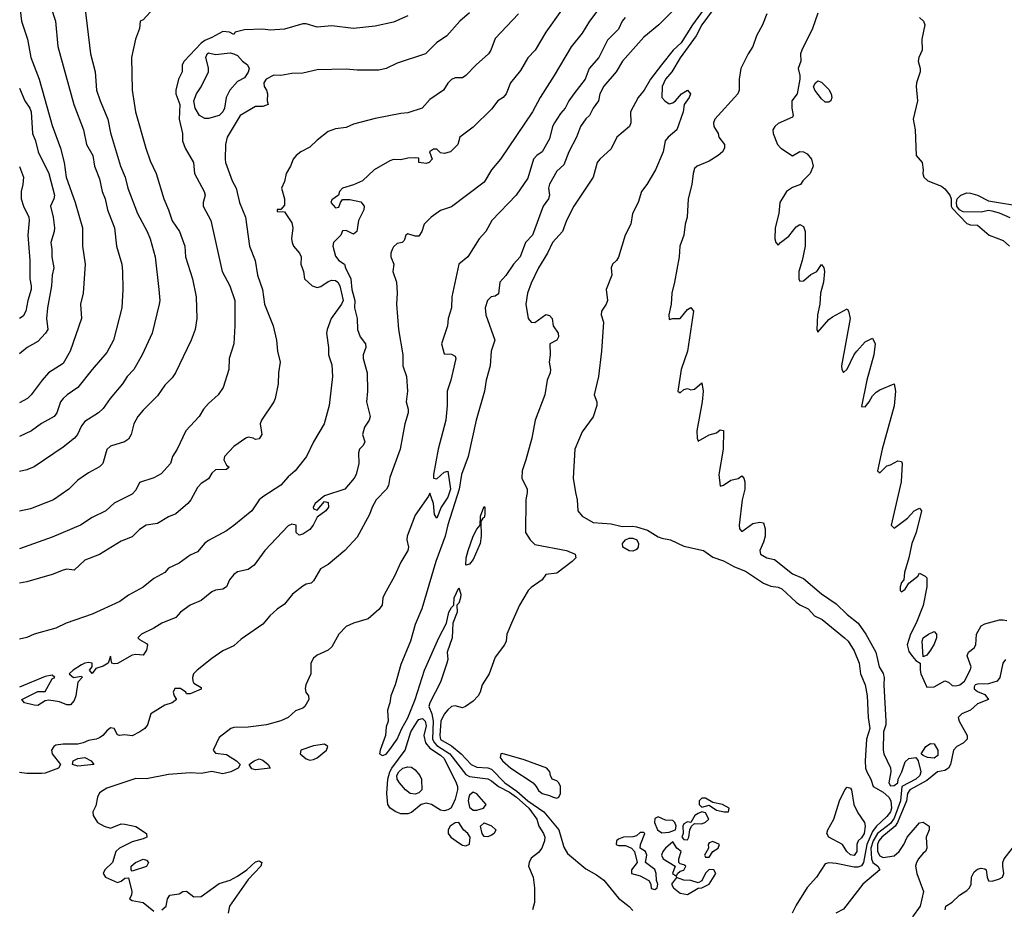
# Model space of a CAD drawing. Header units: metres. Extents: x -46681 to -43747, y -240911 to -237677.
# Tile 488 of 656: x -46681 to -46545, y -239203 to -239080. Entities that reach past the tile are written whole.
import ezdxf

# ---------------------------------------------------------------- set-up
doc = ezdxf.new("R2010")
doc.units = ezdxf.units.M
doc.layers.add('CONTOUR_INDEX', color=1, linetype='Continuous')
doc.layers.add('CONTOUR_INTER', color=3, linetype='Continuous')

msp = doc.modelspace()

# ---------------------------------------------------------------- linework, layer by layer
at = {"layer": 'CONTOUR_INDEX'}
for points, elevation in [([(-46627.6, -239079.77), (-46629.6, -239080.67), (-46632.1, -239081.2), (-46635.1, -239081.52), (-46638.1, -239081.17), (-46640.1, -239081.32), (-46641.6, -239080.87), (-46642.1, -239080.9), (-46644.6, -239081.6), (-46646.6, -239081.74), (-46647.6, -239081.64), (-46650.1, -239081.73), (-46651.39, -239082.02), (-46651.6, -239082.34), (-46652.17, -239082.02), (-46653.1, -239081.94), (-46654.6, -239082.79), (-46655.6, -239083.18), (-46656.1, -239083.55), (-46658.41, -239086.02), (-46658.71, -239086.52), (-46658.73, -239087.52), (-46659.22, -239088.52), (-46659.58, -239090.02), (-46659.58, -239090.52), (-46659.05, -239092.02), (-46659.11, -239094.02), (-46658.66, -239096.02), (-46658.64, -239097.02), (-46658.28, -239098.02), (-46657.15, -239100.02), (-46657.02, -239101.52), (-46655.66, -239104.02), (-46655.55, -239104.52), (-46655.8, -239105.52), (-46655.8, -239106.02), (-46654.74, -239108.02), (-46653.21, -239115.02), (-46652.12, -239117.02), (-46651.47, -239119.02), (-46651.43, -239122.52), (-46651.59, -239125.02), (-46652.21, -239127.02), (-46652.28, -239128.52), (-46653.06, -239131.02), (-46653.73, -239132.02), (-46655.1, -239133.24), (-46655.78, -239134.02), (-46656.35, -239135.02), (-46658.2, -239137.02), (-46659.41, -239139.52), (-46660.03, -239140.52), (-46660.33, -239141.52), (-46661.6, -239142.93), (-46662.6, -239143.47), (-46664.6, -239144.14), (-46665.1, -239145.2), (-46665.6, -239145.75), (-46668.1, -239146.97), (-46669.23, -239148.02), (-46671.1, -239148.94), (-46672.71, -239150.02), (-46676.6, -239151.66), (-46681.1, -239153.27)], 85), ([(-46571.1, -239079.41), (-46571.85, -239081.52), (-46573.31, -239084.52), (-46573.49, -239085.02), (-46573.45, -239086.02), (-46573.81, -239087.02), (-46573.58, -239088.02), (-46573.6, -239088.52), (-46573.96, -239090.52), (-46574.7, -239091.52), (-46574.7, -239092.52), (-46574.5, -239093.52), (-46574.6, -239093.77), (-46576.6, -239094.63), (-46577.04, -239095.02), (-46577.34, -239095.52), (-46577.27, -239096.02), (-46576.7, -239097.52), (-46576.2, -239098.02), (-46574.6, -239099.09), (-46573.6, -239098.5), (-46573.1, -239098.53), (-46572.6, -239098.8), (-46572.01, -239099.52), (-46571.77, -239100.52), (-46572.2, -239101.52), (-46573.19, -239102.52), (-46573.51, -239103.02), (-46574.6, -239103.45), (-46575.43, -239104.02), (-46576.36, -239105.52), (-46576.5, -239107.02), (-46577, -239109.02), (-46577.05, -239110.52), (-46576.93, -239111.02), (-46576.6, -239111.4), (-46576.26, -239111.02), (-46575.1, -239110.15), (-46574.1, -239108.85), (-46573.6, -239108.57), (-46573.1, -239108.82), (-46572.88, -239109.52), (-46572.87, -239111.52), (-46573.29, -239113.52), (-46573.76, -239115.02), (-46573.74, -239116.02), (-46573.6, -239116.37), (-46573.1, -239116.31), (-46572.1, -239115.46), (-46571.28, -239115.02), (-46570.6, -239114.07), (-46570.29, -239114.52), (-46570.21, -239115.02), (-46570.33, -239116.52), (-46570.77, -239118.02), (-46570.86, -239119.52), (-46571.15, -239121.02), (-46571.27, -239123.02), (-46571.1, -239123.4), (-46569.6, -239121.65), (-46569.1, -239121.29), (-46567.1, -239120.19), (-46566.91, -239120.52), (-46566.65, -239121.52), (-46567.84, -239128.02), (-46567.82, -239128.52), (-46567.6, -239128.94), (-46567.1, -239128.51), (-46566.1, -239126.47), (-46565.76, -239126.02), (-46564.6, -239124.75), (-46563.6, -239124.2), (-46563.24, -239125.02), (-46563.39, -239126.52), (-46564.35, -239130.02), (-46565.1, -239133.66), (-46564.6, -239133.68), (-46564.03, -239133.02), (-46563.6, -239132.18), (-46563.1, -239131.66), (-46562.6, -239131.34), (-46560.6, -239130.53), (-46560.44, -239131.52), (-46560.6, -239133.55), (-46562.26, -239139.52), (-46562.91, -239142.52), (-46562.6, -239142.79), (-46561.6, -239141.83), (-46561.1, -239141.69), (-46560.1, -239141.12), (-46559.6, -239141.25), (-46559.5, -239141.52), (-46559.63, -239144.02), (-46561.01, -239150.02), (-46560.6, -239150.44), (-46558.75, -239149.02), (-46557.83, -239148.02), (-46557.1, -239147.66), (-46556.82, -239148.02), (-46557.57, -239151.02), (-46558.17, -239152.52), (-46558.59, -239154.52), (-46559.19, -239156.52), (-46559.29, -239157.52), (-46559.6, -239157.92), (-46559.8, -239158.52), (-46559.77, -239159.02), (-46559.6, -239159.21), (-46559.1, -239158.83), (-46558.6, -239157.99), (-46557.34, -239157.02), (-46557.1, -239156.63), (-46556.33, -239157.02), (-46556.1, -239157.28), (-46556.08, -239158.52), (-46556.6, -239161.09), (-46557.55, -239163.52), (-46558.34, -239165.02), (-46558.8, -239166.52), (-46558.6, -239167.41), (-46558.1, -239168.12), (-46557.6, -239168.65), (-46557, -239169.02), (-46557.02, -239170.02), (-46556.91, -239170.52), (-46556.1, -239172.36), (-46555.1, -239172.28), (-46553.6, -239171.49), (-46553.1, -239171.65), (-46552.6, -239172.09), (-46552.1, -239172.16), (-46551.57, -239172.02), (-46550.93, -239171.52), (-46550.13, -239170.02), (-46550, -239169.52), (-46550.55, -239168.02), (-46550.38, -239167.52), (-46549.6, -239166.94), (-46549.37, -239166.52), (-46549.25, -239165.02), (-46548.6, -239163.9), (-46548.1, -239163.6), (-46546.1, -239163.07), (-46545.6, -239163.06), (-46545.1, -239163.13)], 75), ([(-46597.69, -239080.02), (-46598.08, -239080.52), (-46598.6, -239081.63), (-46600.1, -239083.12), (-46601.29, -239085.52), (-46602.61, -239087.02), (-46603.19, -239088.52), (-46604.76, -239090.52), (-46605.44, -239091.52), (-46605.93, -239092.52), (-46606.6, -239093.26), (-46607.42, -239094.52), (-46607.68, -239095.02), (-46608.1, -239096.75), (-46609.1, -239098.52), (-46609.84, -239099.02), (-46610.28, -239099.52), (-46611.1, -239102.16), (-46612.68, -239104.52), (-46616.05, -239108.02), (-46616.88, -239109.52), (-46617.78, -239110.52), (-46619.33, -239113.02), (-46620.6, -239114.02), (-46621.56, -239118.52), (-46621.61, -239120.02), (-46622.06, -239121.52), (-46622.13, -239122.52), (-46622.96, -239125.02), (-46622.6, -239126.4), (-46621.6, -239126.41), (-46621.1, -239126.7), (-46620.99, -239127.02), (-46621.67, -239130.02), (-46622.2, -239131.52), (-46622.18, -239133.52), (-46622.39, -239135.52), (-46623.44, -239139.52), (-46624.09, -239143.02), (-46624.06, -239143.52), (-46623.6, -239143.6), (-46622.6, -239142.68), (-46622.1, -239142.58), (-46621.74, -239145.02), (-46622.1, -239146.14), (-46623.01, -239147.52), (-46623.6, -239149.03), (-46623.94, -239148.52), (-46624.1, -239147.02), (-46624.6, -239145.59), (-46624.78, -239146.02), (-46626.6, -239148.64), (-46627.69, -239151.52), (-46627.73, -239152.02), (-46627.5, -239153.02), (-46627.63, -239153.52), (-46628.6, -239155.11), (-46629.44, -239157.02), (-46630.85, -239159.52), (-46631.04, -239160.02), (-46631.14, -239161.02), (-46631.6, -239161.65), (-46633.1, -239162.92), (-46635.11, -239163.52), (-46636.1, -239163.98), (-46637.1, -239165.02), (-46638.1, -239166.78), (-46638.6, -239167.22), (-46640.1, -239167.95), (-46640.6, -239168.34), (-46640.98, -239169.02), (-46640.97, -239170.52), (-46641.65, -239172.02), (-46641.76, -239172.52), (-46641.68, -239173.02), (-46641.31, -239173.52), (-46641.27, -239174.02), (-46641.79, -239175.02), (-46642.1, -239175.25), (-46643.1, -239175.59), (-46644.12, -239176.52), (-46645.1, -239177), (-46647.1, -239177.53), (-46649.6, -239177.84), (-46651.6, -239177.92), (-46651.98, -239178.02), (-46653.6, -239179.29), (-46654.44, -239181.02), (-46654.1, -239181.43), (-46652.6, -239181.62), (-46651.23, -239182.52), (-46650.73, -239183.02), (-46651.01, -239183.52), (-46652.01, -239184.02), (-46653.1, -239184.27), (-46654.6, -239183.98), (-46656.1, -239184.24), (-46657.6, -239184.17), (-46660.6, -239184.38), (-46663.6, -239184.98), (-46665.1, -239184.93), (-46669.1, -239186.29), (-46670.1, -239186.92), (-46670.38, -239187.52), (-46670.6, -239188.69), (-46671.04, -239189.52), (-46670.99, -239190.02), (-46670.39, -239191.02), (-46669.45, -239191.52), (-46668.6, -239191.76), (-46667.1, -239191.2), (-46666.6, -239191.22), (-46665.1, -239191.57), (-46663.6, -239192.52), (-46663.58, -239193.02), (-46664.1, -239193.27), (-46665.6, -239193.66), (-46667.36, -239194.52), (-46667.83, -239195.02), (-46668.32, -239196.52), (-46669.36, -239197.52), (-46669.58, -239198.02), (-46669.28, -239198.52), (-46667.6, -239199.26), (-46667.1, -239199.1), (-46666.6, -239198.68), (-46666.1, -239198.64), (-46665.65, -239200.52), (-46665.71, -239201.02), (-46665.96, -239201.52), (-46665.6, -239201.75), (-46664.1, -239202.02), (-46662.6, -239203.22)], 80), ([(-46655.25, -239085.02), (-46655.1, -239084.86), (-46654.1, -239085.09), (-46652.1, -239084.87), (-46651.6, -239085), (-46651.1, -239085.24), (-46650.38, -239086.02), (-46649.7, -239086.52), (-46649.48, -239087.02), (-46649.6, -239087.54), (-46650.1, -239088.33), (-46651.1, -239088.82), (-46652.14, -239090.02), (-46652.63, -239091.02), (-46652.88, -239092.52), (-46653.1, -239093.03), (-46653.6, -239093.54), (-46655.1, -239093.95), (-46655.6, -239093.92), (-46656.34, -239093.52), (-46656.93, -239092.52), (-46657.08, -239091.52), (-46656.74, -239090.52), (-46656.1, -239089.55), (-46655.1, -239087.52), (-46655.1, -239086.95), (-46655.44, -239085.52), (-46655.25, -239085.02)], 85), ([(-46571.45, -239089.02), (-46571.1, -239088.75), (-46570.6, -239088.93), (-46569.6, -239089.96), (-46569.29, -239090.52), (-46569.19, -239091.02), (-46569.35, -239091.52), (-46569.6, -239091.68), (-46570.1, -239091.68), (-46570.6, -239091.24), (-46571.54, -239090.02), (-46571.71, -239089.52), (-46571.45, -239089.02)], 75), ([(-46681.1, -239089.74), (-46680.39, -239091.52), (-46679.7, -239092.52), (-46679.51, -239093.02), (-46679.32, -239096.02), (-46678.9, -239097.02), (-46678.53, -239098.52), (-46677.1, -239101.52), (-46676.31, -239104.52), (-46676.37, -239105.02), (-46676.83, -239106.02), (-46676.48, -239107.52), (-46676.3, -239109.02), (-46676.33, -239109.52), (-46676.8, -239111.02), (-46676.65, -239112.02), (-46676.68, -239113.02), (-46676.37, -239114.52), (-46676.62, -239115.52), (-46676.71, -239117.02), (-46677.25, -239120.02), (-46677.4, -239121.52), (-46677.23, -239123.02), (-46677.53, -239123.52), (-46678.6, -239124.69), (-46680.05, -239125.52), (-46681.1, -239126.37)], 90), ([(-46555.87, -239165.02), (-46555.1, -239164.65), (-46554.75, -239165.02), (-46554.79, -239165.52), (-46555.1, -239166.43), (-46555.6, -239167.26), (-46556.1, -239167.91), (-46556.6, -239168.14), (-46556.75, -239166.02), (-46556.59, -239165.52), (-46555.87, -239165.02)], 75), ([(-46545.27, -239168.52), (-46545.65, -239169.02), (-46546.05, -239171.02), (-46546.42, -239171.52), (-46547.6, -239171.87), (-46549.1, -239171.93), (-46549.45, -239172.02), (-46549.6, -239172.3), (-46549.6, -239172.57), (-46549.1, -239172.96), (-46548.1, -239173.35), (-46547.6, -239174.02), (-46549.1, -239174.63), (-46550.09, -239175.52), (-46551.28, -239176.02), (-46551.78, -239176.52), (-46551.67, -239177.02), (-46550.56, -239179.02), (-46550.56, -239179.52), (-46551.1, -239180.07), (-46551.99, -239180.52), (-46552.43, -239181.02), (-46552.85, -239183.02), (-46553.1, -239183.52), (-46553.6, -239183.81), (-46554.65, -239184.02), (-46556.1, -239185.21), (-46558.44, -239186.52), (-46558.77, -239187.02), (-46558.9, -239188.02), (-46560.14, -239191.02), (-46560.45, -239191.52), (-46562.3, -239193.02), (-46562.71, -239193.52), (-46562.92, -239194.02), (-46562.89, -239195.02), (-46562.6, -239195.62), (-46562.1, -239195.84), (-46560.6, -239195.59), (-46559.91, -239195.02), (-46559.27, -239194.02), (-46558.83, -239193.02), (-46557.1, -239191.06), (-46556.6, -239190.97), (-46555.77, -239191.52), (-46555.78, -239192.02), (-46556.21, -239193.02), (-46556.1, -239194.54), (-46556.27, -239195.02), (-46556.6, -239195.24), (-46557.23, -239196.02), (-46557.54, -239196.52), (-46557.67, -239197.02), (-46557.46, -239198.02), (-46556.54, -239200.52), (-46557, -239202.52), (-46558.1, -239204.02)], 75), ([(-46626.27, -239177.02), (-46626.1, -239176.82), (-46625.6, -239176.65), (-46625.22, -239177.02), (-46625.1, -239177.68), (-46625.42, -239179.02), (-46625.2, -239180.02), (-46624.6, -239180.76), (-46623.1, -239181.72), (-46622.6, -239182.2), (-46620.95, -239185.52), (-46620.77, -239186.02), (-46620.79, -239186.52), (-46621.1, -239187.8), (-46621.41, -239188.52), (-46621.7, -239189.02), (-46622.1, -239189.27), (-46622.6, -239189.38), (-46623.1, -239189.29), (-46624.34, -239188.52), (-46625.1, -239188.34), (-46625.77, -239188.52), (-46627.1, -239189.64), (-46627.6, -239189.81), (-46628.6, -239189.79), (-46629.29, -239189.52), (-46630.06, -239189.02), (-46630.37, -239188.52), (-46630.49, -239187.02), (-46630.36, -239185.02), (-46630.08, -239184.02), (-46629.8, -239183.52), (-46627.97, -239181.02), (-46627.21, -239178.52), (-46626.27, -239177.02)], 80), ([(-46648.78, -239182.52), (-46648.1, -239182.23), (-46647.6, -239182.4), (-46646.88, -239183.02), (-46646.6, -239183.52), (-46648.6, -239183.75), (-46649.1, -239183.58), (-46649.47, -239183.02), (-46648.78, -239182.52)], 80), ([(-46617.62, -239191.52), (-46617.1, -239191.05), (-46616.1, -239191.48), (-46615.5, -239192.02), (-46615.7, -239192.52), (-46616.1, -239192.76), (-46616.6, -239193), (-46617.1, -239192.93), (-46617.38, -239192.52), (-46617.62, -239191.52)], 80), ([(-46553.58, -239203.02), (-46553.49, -239202.52), (-46552.6, -239201.97), (-46551.6, -239201), (-46550.6, -239200.39), (-46550.23, -239200.02), (-46550.01, -239199.52), (-46549.94, -239198.52), (-46549.6, -239197.8), (-46549.1, -239197.44), (-46548.6, -239197.3), (-46548.1, -239197.38), (-46547.93, -239197.52), (-46547.81, -239198.52), (-46547.6, -239199.04), (-46547.1, -239199.07), (-46546.1, -239198.78), (-46545.66, -239198.52), (-46545.49, -239198.02), (-46545.65, -239197.02), (-46545.63, -239196.52), (-46545.44, -239196.02), (-46544.29, -239194.52)], 75), ([(-46665.13, -239196.52), (-46664.1, -239196.04), (-46663.6, -239196.19), (-46663.36, -239196.52), (-46663.6, -239197.09), (-46665.6, -239197.73), (-46665.75, -239197.52), (-46665.73, -239197.02), (-46665.13, -239196.52)], 80), ([(-46661.5, -239203.02), (-46660.93, -239202.52), (-46660.71, -239201.52), (-46660.43, -239201.02), (-46659.1, -239200.85), (-46658.6, -239200.51), (-46658.1, -239200.48), (-46657.1, -239201.27), (-46656.1, -239201.2), (-46653.6, -239199.43), (-46652.1, -239198.96), (-46651.1, -239198.41), (-46649.79, -239197.52), (-46648.6, -239196.43), (-46648.1, -239196.28), (-46647.71, -239196.52), (-46647.85, -239197.02), (-46649.6, -239198.88), (-46652.19, -239202.52), (-46652.37, -239203.52)], 80)]:
    msp.add_lwpolyline(points, dxfattribs=dict(at, elevation=elevation))
at = {"layer": 'CONTOUR_INTER'}
for points, elevation in [([(-46583.6, -239074.39), (-46588.4, -239081.02), (-46589.96, -239083.52), (-46591.06, -239084.52), (-46592.65, -239086.52), (-46594.19, -239088.52), (-46595.03, -239090.02), (-46595.86, -239091.02), (-46596.95, -239093.02), (-46596.87, -239094.52), (-46597.07, -239095.02), (-46598.83, -239096.52), (-46599.6, -239098.11), (-46601.14, -239099.52), (-46601.51, -239100.02), (-46602.08, -239102.02), (-46604.75, -239106.02), (-46605.76, -239108.02), (-46606.32, -239109.52), (-46607.68, -239111.02), (-46608.36, -239112.52), (-46609.6, -239114.53), (-46610.6, -239116.66), (-46611.11, -239118.02), (-46611.35, -239119.52), (-46611.05, -239121.52), (-46610.6, -239122.02), (-46610.1, -239122.07), (-46608.6, -239120.98), (-46608.1, -239121.08), (-46607.73, -239121.52), (-46607.58, -239122.52), (-46606.88, -239123.52), (-46606.86, -239124.02), (-46607.1, -239124.49), (-46608.07, -239125.02), (-46607.98, -239126.52), (-46608.15, -239127.52), (-46607.95, -239128.52), (-46608.01, -239129.02), (-46608.43, -239130.02), (-46608.73, -239132.02), (-46610.06, -239135.52), (-46610.54, -239138.02), (-46611.35, -239141.02), (-46611.88, -239142.52), (-46611.92, -239143.52), (-46611.19, -239145.02), (-46611.15, -239145.52), (-46611.34, -239146.52), (-46611.39, -239151.02), (-46610.77, -239152.02), (-46610.1, -239152.66), (-46605.74, -239153.52), (-46604.56, -239154.02), (-46604.46, -239154.52), (-46604.95, -239155.02), (-46607.1, -239156.62), (-46608.6, -239156.83), (-46609.12, -239157.52), (-46610.6, -239158.58), (-46611.02, -239159.02), (-46612.23, -239161.02), (-46613.33, -239163.52), (-46613.96, -239165.02), (-46614.08, -239166.02), (-46614.29, -239166.52), (-46615.6, -239168.22), (-46616.43, -239170.52), (-46617.35, -239172.02), (-46617.64, -239173.02), (-46617.93, -239173.52), (-46618.6, -239174.29), (-46619.68, -239175.02), (-46620.1, -239175.2), (-46621.1, -239174.92), (-46621.6, -239175), (-46622.1, -239175.45), (-46622.6, -239176.05), (-46623.09, -239177.02), (-46623.22, -239179.02), (-46623.1, -239179.56), (-46621.6, -239180.44), (-46620.25, -239181.52), (-46618.91, -239183.02), (-46618.1, -239183.36), (-46616.6, -239183.47), (-46616.1, -239183.64), (-46614.27, -239185.52), (-46612.6, -239186.68), (-46611.08, -239188.02), (-46608.88, -239189.52), (-46606.83, -239192.02), (-46606.1, -239194.42), (-46605.6, -239195.29), (-46603.1, -239197.38), (-46601.6, -239198.2), (-46600.6, -239198.93), (-46598.6, -239201.42), (-46597.1, -239202.59), (-46596.6, -239203.15)], 78), ([(-46600.71, -239078.02), (-46602.6, -239080.52), (-46603.6, -239082.19), (-46605.1, -239084.07), (-46607.43, -239088.02), (-46609.37, -239091.02), (-46610.42, -239093.02), (-46614.86, -239099.52), (-46616.08, -239101.02), (-46617.1, -239102.71), (-46621.6, -239106.1), (-46623.1, -239106.6), (-46624.42, -239107.52), (-46625.38, -239108.52), (-46625.67, -239109.52), (-46626.1, -239110.17), (-46626.6, -239110.14), (-46627.6, -239109.84), (-46627.87, -239110.02), (-46628.1, -239110.74), (-46628.38, -239111.02), (-46629.1, -239111.18), (-46629.6, -239111.65), (-46629.79, -239112.02), (-46629.95, -239112.52), (-46629.94, -239113.02), (-46629.56, -239114.02), (-46629.66, -239115.02), (-46629.16, -239116.52), (-46629.07, -239118.02), (-46629.19, -239119.52), (-46628.9, -239123.02), (-46628.29, -239126.52), (-46628.29, -239128.02), (-46627.78, -239129.52), (-46627.68, -239131.52), (-46627.86, -239133.02), (-46627.57, -239134.02), (-46627.56, -239134.52), (-46628.03, -239136.02), (-46628.69, -239139.52), (-46630.1, -239143.42), (-46630.28, -239144.52), (-46630.54, -239145.02), (-46632, -239146.52), (-46632.53, -239147.52), (-46632.89, -239148.52), (-46634.6, -239151.65), (-46636.3, -239153.52), (-46638.6, -239155.41), (-46639.66, -239156.02), (-46640.6, -239157.66), (-46640.94, -239158.02), (-46641.6, -239158.15), (-46642.1, -239158.41), (-46643.49, -239159.52), (-46644.6, -239160.92), (-46645.6, -239161.57), (-46646.62, -239162.52), (-46647.6, -239163.66), (-46650.6, -239165.71), (-46651.6, -239166.64), (-46653.1, -239167.33), (-46654.6, -239168.38), (-46656.65, -239170.02), (-46657.13, -239170.52), (-46657.28, -239171.02), (-46657.22, -239171.52), (-46657.1, -239171.78), (-46656.1, -239172.39), (-46656.1, -239172.6), (-46657.6, -239173.24), (-46658.1, -239173.27), (-46658.2, -239173.02), (-46658.92, -239172.52), (-46659.71, -239172.52), (-46659.97, -239173.02), (-46659.83, -239173.52), (-46659.5, -239174.02), (-46660.1, -239174.52), (-46661.1, -239174.81), (-46663.01, -239176.02), (-46663.47, -239177.52), (-46663.85, -239178.02), (-46664.52, -239178.52), (-46665.6, -239179.03), (-46666.6, -239178.93), (-46667.36, -239179.02), (-46667.6, -239178.91), (-46668.1, -239178.04), (-46668.6, -239177.97), (-46669.1, -239178.34), (-46669.65, -239179.02), (-46670.1, -239179.35), (-46670.56, -239179.52), (-46671.6, -239179.68), (-46672.33, -239180.02), (-46673.1, -239180.2), (-46675.1, -239180.18), (-46676.1, -239180.33), (-46676.41, -239180.52), (-46676.73, -239181.02), (-46676.62, -239181.52), (-46675.45, -239183.02), (-46675.76, -239183.52), (-46677.6, -239184.19), (-46678.1, -239184.26), (-46680.1, -239184.24), (-46681.1, -239184.09)], 81), ([(-46672.13, -239078.52), (-46671.33, -239085.02), (-46670.7, -239087.52), (-46670.49, -239090.02), (-46670.01, -239091.52), (-46668.94, -239094.02), (-46668.6, -239095.89), (-46667.22, -239100.52), (-46666.55, -239102.02), (-46666.2, -239103.52), (-46664.85, -239107.02), (-46663.51, -239109.52), (-46663.12, -239110.52), (-46662.45, -239113.02), (-46661.93, -239117.52), (-46661.8, -239119.02), (-46661.87, -239119.52), (-46662.84, -239123.52), (-46664.2, -239126.52), (-46665.37, -239128.52), (-46666.3, -239129.52), (-46666.94, -239130.52), (-46668.62, -239132.52), (-46669.6, -239133.92), (-46670.23, -239134.52), (-46672.1, -239135.72), (-46672.6, -239136.3), (-46673.14, -239137.52), (-46673.53, -239138.02), (-46675.1, -239139.24), (-46679.1, -239141.96), (-46680.1, -239142.37), (-46681.1, -239142.59)], 87), ([(-46676.82, -239078.52), (-46676.15, -239080.52), (-46675.86, -239084.02), (-46673.62, -239092.02), (-46672.32, -239095.52), (-46671.88, -239097.52), (-46671.04, -239099.02), (-46670.79, -239100.52), (-46670.1, -239102.24), (-46669.75, -239104.02), (-46669.3, -239105.02), (-46669.01, -239106.52), (-46668.05, -239109.02), (-46667.74, -239111.52), (-46667.04, -239114.02), (-46666.91, -239115.02), (-46666.88, -239117.52), (-46667.03, -239120.02), (-46668.17, -239124.52), (-46669.1, -239126.22), (-46671.11, -239128.52), (-46673.1, -239131.03), (-46674.54, -239132.02), (-46675.1, -239132.54), (-46675.45, -239133.02), (-46676, -239134.52), (-46676.36, -239135.02), (-46678.1, -239136.01), (-46679.47, -239137.02), (-46681.1, -239137.79)], 88), ([(-46681.06, -239078.52), (-46680.85, -239080.52), (-46680.01, -239083.02), (-46679.58, -239085.52), (-46678.39, -239088.52), (-46676.6, -239094.92), (-46675.47, -239098.02), (-46674.95, -239100.02), (-46674.7, -239102.02), (-46673.44, -239105.52), (-46672.43, -239109.02), (-46672.44, -239111.52), (-46672.07, -239114.02), (-46672.35, -239118.02), (-46672.73, -239119.52), (-46672.6, -239121.52), (-46674.14, -239126.02), (-46675.1, -239127.7), (-46677.12, -239129.02), (-46678.02, -239130.02), (-46679.51, -239132.02), (-46680.03, -239132.52), (-46681.1, -239133.15)], 89), ([(-46584.9, -239078.02), (-46587.1, -239081.02), (-46587.89, -239082.52), (-46590.1, -239085.56), (-46591.24, -239087.52), (-46592.12, -239088.52), (-46592.55, -239089.52), (-46592.6, -239091.05), (-46592.22, -239091.52), (-46591.6, -239091.92), (-46591.1, -239091.77), (-46590.75, -239091.52), (-46589.9, -239090.52), (-46589.1, -239090.02), (-46588.66, -239090.52), (-46588.83, -239091.02), (-46589.55, -239092.02), (-46589.69, -239093.02), (-46590.57, -239095.52), (-46591.76, -239096.52), (-46592.17, -239097.02), (-46592.45, -239098.52), (-46593.48, -239101.02), (-46594.69, -239103.02), (-46595.44, -239104.02), (-46595.88, -239105.52), (-46596.64, -239107.02), (-46596.9, -239108.52), (-46597.66, -239110.02), (-46598.6, -239113.07), (-46598.86, -239113.52), (-46599.42, -239114.02), (-46599.62, -239114.52), (-46599.51, -239115.52), (-46600.27, -239117.52), (-46600.12, -239119.02), (-46600.28, -239119.52), (-46600.95, -239120.52), (-46600.97, -239121.02), (-46600.67, -239122.02), (-46600.94, -239126.02), (-46601.35, -239129.52), (-46601.93, -239132.02), (-46601.59, -239133.02), (-46601.57, -239133.52), (-46602.1, -239135.09), (-46603.6, -239137.16), (-46604.61, -239139.52), (-46604.82, -239143.52), (-46604.53, -239145.52), (-46604.26, -239146.52), (-46604.21, -239148.02), (-46603.6, -239148.76), (-46602.1, -239149.62), (-46599.6, -239149.8), (-46598.1, -239150.19), (-46596.6, -239150.14), (-46596.1, -239150.24), (-46594.6, -239150.71), (-46593.1, -239151.61), (-46592.6, -239151.82), (-46591.44, -239152.02), (-46589.6, -239152.9), (-46586.88, -239153.52), (-46585.6, -239154.41), (-46584.1, -239154.92), (-46582.6, -239155.74), (-46581.1, -239156.37), (-46578.6, -239158.02), (-46577.6, -239158.43), (-46576.6, -239158.55), (-46576.1, -239158.79), (-46574.1, -239160.6), (-46573.6, -239160.99), (-46572.44, -239161.52), (-46571.6, -239162.52), (-46570.54, -239163.02), (-46567.43, -239165.52), (-46566.95, -239166.02), (-46566.1, -239167.35), (-46565.42, -239169.02), (-46565.26, -239170.52), (-46564.6, -239172.02), (-46564.34, -239173.52), (-46564.18, -239176.52), (-46563.95, -239178.02), (-46564.41, -239179.52), (-46564.59, -239182.52), (-46564.54, -239183.52), (-46564.39, -239184.02), (-46563.82, -239185.02), (-46563.51, -239186.02), (-46562.1, -239186.83), (-46561.34, -239187.52), (-46561.07, -239188.02), (-46560.99, -239189.02), (-46561.13, -239189.52), (-46561.6, -239190.19), (-46563.1, -239191.54), (-46563.6, -239192.23), (-46564.38, -239194.02), (-46564.84, -239196.52), (-46565.1, -239196.98), (-46565.6, -239197.16), (-46566.1, -239197.16), (-46568.6, -239196.66), (-46569.6, -239196.56), (-46570.1, -239196.72), (-46571.29, -239198.52), (-46572.6, -239199.96), (-46574.1, -239202.39), (-46574.64, -239203.52)], 77), ([(-46662.6, -239078.71), (-46664.1, -239080.31), (-46664.51, -239080.52), (-46664.6, -239081.52), (-46665.16, -239083.02), (-46665.71, -239085.52), (-46665.58, -239090.02), (-46665.15, -239093.02), (-46663.7, -239098.02), (-46663.1, -239099.77), (-46662.31, -239101.52), (-46661.24, -239105.02), (-46660.58, -239106.52), (-46660.1, -239108.06), (-46659.09, -239109.52), (-46658.36, -239111.52), (-46658.26, -239113.02), (-46657.29, -239116.02), (-46656.76, -239118.52), (-46656.7, -239121.52), (-46656.91, -239123.02), (-46657.45, -239124.52), (-46659.63, -239129.02), (-46660.1, -239129.68), (-46661.1, -239130.72), (-46662.1, -239132.17), (-46664.1, -239134.15), (-46664.8, -239135.02), (-46665.36, -239136.02), (-46665.72, -239137.52), (-46666.1, -239138.14), (-46666.67, -239138.52), (-46668.6, -239139.1), (-46669.1, -239139.57), (-46669.65, -239141.52), (-46670.1, -239141.98), (-46671.6, -239142.77), (-46673.1, -239143.8), (-46674.34, -239145.02), (-46676.42, -239146.52), (-46679.6, -239147.76), (-46681.1, -239148.09)], 86), ([(-46606.44, -239079.02), (-46608.61, -239082.02), (-46610.06, -239084.52), (-46611.1, -239085.57), (-46612.1, -239087.31), (-46613.46, -239089.02), (-46614.07, -239090.52), (-46614.48, -239091.02), (-46615.23, -239091.52), (-46616.1, -239092.63), (-46618.6, -239095.12), (-46620.46, -239096.52), (-46620.72, -239097.52), (-46621.73, -239098.52), (-46622.6, -239098.78), (-46623.1, -239098.67), (-46623.6, -239098.15), (-46624.1, -239098.18), (-46624.65, -239098.52), (-46624.25, -239099.52), (-46624.66, -239100.02), (-46625.1, -239100.13), (-46626.09, -239100.02), (-46626.1, -239099.42), (-46626.6, -239099.36), (-46627.6, -239099.41), (-46628.6, -239099.65), (-46629.6, -239099.59), (-46630.1, -239099.75), (-46632.24, -239101.02), (-46633.88, -239102.52), (-46635.1, -239103.06), (-46636.61, -239103.52), (-46637.05, -239104.02), (-46637.19, -239104.52), (-46638.1, -239105.17), (-46638.21, -239105.52), (-46637.6, -239106.24), (-46637.1, -239106.14), (-46636.91, -239105.52), (-46636.6, -239105.12), (-46635.6, -239105.11), (-46634.1, -239105.43), (-46633.61, -239106.02), (-46633.67, -239106.52), (-46634.43, -239108.02), (-46634.62, -239109.52), (-46635.1, -239109.87), (-46636.1, -239109.36), (-46636.6, -239109.42), (-46636.86, -239110.02), (-46637.86, -239111.02), (-46637.93, -239111.52), (-46637.6, -239112.9), (-46637.1, -239113.5), (-46636.32, -239114.02), (-46636.2, -239114.52), (-46635.48, -239116.02), (-46635.35, -239117.52), (-46634.92, -239119.02), (-46634.96, -239120.02), (-46634.61, -239121.52), (-46634.55, -239123.02), (-46634.18, -239124.02), (-46633.44, -239125.02), (-46633.38, -239125.52), (-46633.79, -239126.52), (-46633.79, -239127.02), (-46633.24, -239129.02), (-46633.17, -239131.52), (-46633.3, -239133.02), (-46632.81, -239135.02), (-46632.94, -239135.52), (-46633.6, -239136.51), (-46633.73, -239137.02), (-46633.86, -239137.52), (-46633.53, -239138.52), (-46633.77, -239139.02), (-46634.26, -239139.52), (-46634.39, -239140.02), (-46634.38, -239141.52), (-46634.73, -239143.02), (-46635.02, -239143.52), (-46636.31, -239145.02), (-46639.1, -239145.98), (-46640.38, -239147.02), (-46640.66, -239147.52), (-46640.6, -239147.77), (-46640.1, -239147.93), (-46639.1, -239146.73), (-46638.6, -239146.89), (-46638.56, -239147.52), (-46638.92, -239148.02), (-46640.1, -239148.92), (-46640.64, -239150.02), (-46641.1, -239150.6), (-46642.1, -239151.23), (-46642.6, -239151.39), (-46642.99, -239151.02), (-46642.99, -239150.02), (-46643.6, -239149.89), (-46644.1, -239150.12), (-46647.33, -239153.52), (-46648.78, -239155.52), (-46649.6, -239156.14), (-46651.1, -239156.43), (-46651.6, -239156.82), (-46652.17, -239157.52), (-46652.6, -239158.52), (-46653.1, -239158.83), (-46654.1, -239158.97), (-46654.6, -239159.19), (-46656.1, -239160.38), (-46657.6, -239161.03), (-46658.92, -239162.02), (-46659.6, -239162.74), (-46661.51, -239163.52), (-46662.6, -239164.22), (-46664.3, -239165.02), (-46664.82, -239165.52), (-46664.6, -239165.78), (-46663.6, -239166.31), (-46663.49, -239166.52), (-46663.6, -239167.24), (-46664.1, -239167.94), (-46665.1, -239167.82), (-46665.6, -239167.94), (-46667.6, -239169.09), (-46668.1, -239169.12), (-46668.41, -239169.02), (-46668.6, -239168.08), (-46668.91, -239169.02), (-46669.6, -239169.45), (-46670.6, -239169.77), (-46671.1, -239170.44), (-46671.46, -239170.02), (-46671.11, -239169.52), (-46671.1, -239169.02), (-46671.6, -239168.94), (-46672.1, -239169.02), (-46672.6, -239169.27), (-46673.72, -239170.02), (-46674.26, -239170.52), (-46673.67, -239171.02), (-46672.6, -239170.82), (-46672.5, -239171.02), (-46673.1, -239171.66), (-46673.36, -239173.52), (-46673.6, -239174.16), (-46674.1, -239174.77), (-46674.6, -239174.79), (-46675.6, -239174.38), (-46677.1, -239174.15), (-46677.6, -239174.22), (-46678.6, -239174.85), (-46679.1, -239174.82), (-46680.43, -239174.52), (-46680.8, -239174.02), (-46678.6, -239172.94), (-46677.6, -239172.95), (-46676.6, -239171.21), (-46676.26, -239171.02), (-46676.6, -239170.71), (-46677.6, -239170.86), (-46681.1, -239172.34)], 82), ([(-46619.1, -239079.35), (-46620.47, -239080.52), (-46622.25, -239082.52), (-46623.67, -239083.52), (-46625.18, -239085.02), (-46629.1, -239086.29), (-46630.6, -239087.04), (-46631.6, -239087.25), (-46634.6, -239087.29), (-46636.1, -239087.12), (-46640.1, -239087.24), (-46642.1, -239087.7), (-46643.6, -239087.75), (-46645.1, -239088.01), (-46646.1, -239087.97), (-46647.14, -239088.52), (-46647.44, -239089.02), (-46647.43, -239089.52), (-46647.11, -239090.02), (-46646.97, -239090.52), (-46646.98, -239091.52), (-46646.86, -239092.02), (-46647.6, -239092.26), (-46648.6, -239092.26), (-46650.73, -239093.52), (-46652.52, -239096.52), (-46652.73, -239097.52), (-46652.79, -239099.52), (-46652.72, -239100.02), (-46651.84, -239102.52), (-46651.26, -239103.52), (-46650.82, -239105.52), (-46649.99, -239107.52), (-46649.42, -239111.52), (-46648.65, -239113.52), (-46648.34, -239115.52), (-46647.65, -239117.52), (-46647.36, -239119.52), (-46646.17, -239122.52), (-46645.73, -239124.52), (-46645.58, -239126.02), (-46645.19, -239127.52), (-46645.43, -239129.02), (-46645.47, -239130.52), (-46645.88, -239132.52), (-46646.1, -239133.02), (-46647.79, -239135.52), (-46647.94, -239136.02), (-46647.73, -239137.52), (-46648.1, -239138.08), (-46648.6, -239138.21), (-46648.91, -239138.02), (-46649.6, -239137.88), (-46649.95, -239138.02), (-46651.6, -239139.17), (-46652.86, -239140.52), (-46652.95, -239141.02), (-46652.6, -239141.75), (-46652.24, -239142.02), (-46652.6, -239142.34), (-46654.1, -239142.39), (-46654.6, -239142.85), (-46655.1, -239143.6), (-46656.1, -239144.26), (-46656.6, -239144.79), (-46657.5, -239146.52), (-46657.91, -239147.02), (-46659.6, -239148.44), (-46660.6, -239148.84), (-46662.1, -239149.77), (-46663.68, -239150.02), (-46664.6, -239150.6), (-46665.6, -239151.6), (-46667.1, -239152.2), (-46670.1, -239154.04), (-46672.1, -239154.85), (-46673.6, -239156.23), (-46674.6, -239156.08), (-46675.1, -239156.2), (-46676.6, -239156.79), (-46680.1, -239157.83), (-46681.1, -239158.01)], 84), ([(-46612.35, -239079.52), (-46615.6, -239082.92), (-46616.18, -239084.52), (-46616.51, -239085.02), (-46618.18, -239086.52), (-46619.6, -239088.02), (-46620.1, -239088.31), (-46621.1, -239088.35), (-46621.6, -239088.56), (-46622.1, -239089.06), (-46622.7, -239090.02), (-46624.6, -239091.3), (-46625.65, -239092.52), (-46627.6, -239093.14), (-46628.6, -239093.23), (-46632.1, -239093.92), (-46635.1, -239094.7), (-46636.1, -239095.18), (-46637.6, -239095.36), (-46638.6, -239095.72), (-46640.1, -239096.91), (-46641.1, -239097.89), (-46642.36, -239098.52), (-46643, -239099.02), (-46643.41, -239099.52), (-46643.8, -239100.52), (-46644.37, -239101.52), (-46644.6, -239102.64), (-46645.02, -239103.52), (-46644.6, -239105.02), (-46644.6, -239105.87), (-46645.1, -239106.49), (-46645.6, -239106.46), (-46645.6, -239106.77), (-46644.6, -239106.82), (-46643.6, -239108.31), (-46643.44, -239109.02), (-46643.63, -239110.52), (-46643.56, -239111.02), (-46643.36, -239111.52), (-46642.55, -239112.52), (-46642.3, -239113.02), (-46642.35, -239114.02), (-46642, -239115.02), (-46641.83, -239116.02), (-46640.78, -239117.02), (-46640.1, -239117.25), (-46639.6, -239117.08), (-46638.6, -239116.41), (-46638.1, -239116.23), (-46637.6, -239116.28), (-46637.28, -239116.52), (-46636.99, -239117.02), (-46636.54, -239119.02), (-46636.74, -239119.52), (-46638.19, -239121.52), (-46638.75, -239123.02), (-46638.82, -239123.52), (-46638.54, -239125.52), (-46638.56, -239126.52), (-46638.1, -239127.89), (-46638, -239129.52), (-46638.46, -239133.52), (-46639.13, -239136.02), (-46640.62, -239138.52), (-46641.57, -239140.52), (-46643.14, -239142.52), (-46644.1, -239143.36), (-46645.1, -239144.5), (-46647.6, -239146.08), (-46648.1, -239146.52), (-46649.13, -239148.02), (-46651.6, -239150.07), (-46652.6, -239150.78), (-46655.1, -239152.12), (-46655.6, -239152.49), (-46656.6, -239153.66), (-46657.6, -239154.12), (-46659.1, -239155.26), (-46660.6, -239155.94), (-46661.1, -239156.55), (-46662.6, -239157.38), (-46664.1, -239158.56), (-46666.1, -239159.64), (-46667.32, -239160.52), (-46671.1, -239162.28), (-46674.7, -239163.52), (-46676.1, -239164.23), (-46679.1, -239165.04), (-46680.1, -239165.48), (-46681.1, -239165.74)], 83), ([(-46590.6, -239078.58), (-46593.02, -239081.02), (-46595.1, -239082.73), (-46598.02, -239086.02), (-46598.92, -239087.52), (-46600.6, -239089.5), (-46601.14, -239090.52), (-46601.36, -239091.52), (-46602.08, -239092.52), (-46602.58, -239093.52), (-46603.1, -239094), (-46603.83, -239095.02), (-46604.37, -239096.52), (-46605.41, -239098.52), (-46606.1, -239100.31), (-46607.1, -239101.22), (-46608.1, -239103.01), (-46608.25, -239103.52), (-46608.1, -239104.52), (-46608.22, -239105.02), (-46608.99, -239106.02), (-46610.45, -239110.02), (-46611.38, -239111.02), (-46612.15, -239113.02), (-46613.04, -239114.02), (-46614.1, -239115.58), (-46614.95, -239116.52), (-46615.1, -239118.1), (-46615.6, -239118.41), (-46616.14, -239118.52), (-46616.65, -239119.02), (-46616.94, -239120.02), (-46616.86, -239121.02), (-46615.64, -239124.52), (-46616.13, -239126.02), (-46616.26, -239128.02), (-46616.82, -239130.02), (-46617.05, -239131.52), (-46618.21, -239135.52), (-46619.31, -239140.52), (-46620.22, -239143.02), (-46620.52, -239145.02), (-46622.1, -239149.95), (-46622.45, -239151.52), (-46623.76, -239155.02), (-46625.68, -239161.52), (-46626.6, -239163.68), (-46627.24, -239166.02), (-46628.6, -239169.23), (-46629.34, -239172.02), (-46629.97, -239173.52), (-46630.1, -239174.52), (-46630.41, -239175.52), (-46630.31, -239177.02), (-46630.6, -239177.82), (-46630.67, -239179.02), (-46631.43, -239181.02), (-46631.5, -239181.52), (-46631.1, -239181.75), (-46630.6, -239181.57), (-46630.1, -239180.94), (-46629.1, -239179.5), (-46628.45, -239178.02), (-46627.6, -239176.56), (-46626.6, -239174.06), (-46625.32, -239170.02), (-46623.33, -239165.52), (-46622.29, -239163.52), (-46621.95, -239162.02), (-46621.6, -239161.34), (-46621.27, -239161.02), (-46621.22, -239160.02), (-46620.6, -239158.65), (-46620.3, -239159.52), (-46620.36, -239160.02), (-46620.6, -239160.78), (-46620.85, -239161.02), (-46620.83, -239162.02), (-46621.4, -239163.52), (-46621.51, -239165.52), (-46622.18, -239167.52), (-46622.12, -239168.52), (-46622.23, -239169.02), (-46623.1, -239171.65), (-46624.58, -239174.52), (-46624.7, -239175.02), (-46624.31, -239176.02), (-46624.12, -239177.02), (-46624.2, -239179.52), (-46623.95, -239180.02), (-46623.6, -239180.38), (-46621.81, -239181.52), (-46619.6, -239184.37), (-46619.1, -239184.67), (-46616.6, -239184.96), (-46616.1, -239185.25), (-46615.1, -239186.04), (-46613.6, -239186.83), (-46612.66, -239187.52), (-46610.96, -239189.02), (-46609.84, -239190.52), (-46609.58, -239191.52), (-46608.92, -239192.52), (-46608.76, -239193.02), (-46608.78, -239193.52), (-46609.13, -239194.52), (-46609.6, -239195.14), (-46610.6, -239195.92), (-46610.91, -239196.52), (-46610.99, -239197.02), (-46610.33, -239198.52), (-46610.15, -239200.02), (-46610.17, -239202.02), (-46610.44, -239203.02)], 79), ([(-46578.13, -239079.52), (-46578.73, -239081.02), (-46579.56, -239082.52), (-46580.08, -239084.02), (-46580.74, -239085.02), (-46581.75, -239087.02), (-46581.98, -239088.52), (-46581.94, -239090.02), (-46582.14, -239090.52), (-46585.32, -239094.02), (-46585.49, -239094.52), (-46585.44, -239095.02), (-46584.85, -239096.02), (-46584.77, -239096.52), (-46583.98, -239097.52), (-46583.96, -239098.02), (-46584.25, -239098.52), (-46584.85, -239099.02), (-46586.1, -239099.83), (-46587.74, -239100.52), (-46588.1, -239100.85), (-46588.32, -239101.52), (-46588.46, -239103.02), (-46588.97, -239105.02), (-46589.13, -239107.52), (-46589.42, -239108.52), (-46589.59, -239110.02), (-46590.13, -239111.52), (-46590.23, -239113.02), (-46590.86, -239116.52), (-46591.25, -239118.02), (-46591.32, -239119.52), (-46591.65, -239121.02), (-46591.6, -239121.67), (-46591.1, -239121.5), (-46590.1, -239121.52), (-46589.1, -239120.26), (-46588.6, -239120.01), (-46588.25, -239120.52), (-46589.07, -239126.02), (-46589.95, -239128.52), (-46590.42, -239131.52), (-46590.1, -239131.74), (-46589.6, -239131.3), (-46589.1, -239131.18), (-46588.6, -239131.34), (-46588.1, -239131.25), (-46587.1, -239130.37), (-46586.92, -239131.52), (-46587.04, -239133.02), (-46587.78, -239137.02), (-46587.77, -239138.02), (-46587.6, -239138.43), (-46586.1, -239137.55), (-46585.1, -239137.26), (-46584.6, -239136.87), (-46584.1, -239136.95), (-46584.16, -239139.52), (-46584.74, -239143.02), (-46584.6, -239144.61), (-46584.1, -239144.47), (-46583.1, -239143.8), (-46582.1, -239143.58), (-46581.6, -239143.22), (-46581.31, -239143.52), (-46581.18, -239144.02), (-46581.16, -239145.02), (-46581.56, -239146.52), (-46581.97, -239150.02), (-46581.92, -239150.52), (-46581.6, -239150.89), (-46580.1, -239149.77), (-46579.1, -239149.57), (-46578.6, -239149.7), (-46578.36, -239150.52), (-46578.38, -239151.52), (-46578.6, -239152.37), (-46579.13, -239153.52), (-46579.02, -239154.02), (-46578.14, -239154.52), (-46577.1, -239154.76), (-46574.6, -239156.7), (-46573.1, -239157.34), (-46570.6, -239159.49), (-46568.6, -239160.85), (-46567.1, -239162.31), (-46565.56, -239163.52), (-46564.51, -239165.02), (-46563.12, -239167.52), (-46562.68, -239169.52), (-46562.1, -239170.44), (-46561.96, -239171.02), (-46562.01, -239172.02), (-46561.74, -239177.02), (-46561.75, -239177.52), (-46562.06, -239178.52), (-46562.11, -239181.02), (-46562.01, -239181.52), (-46561.1, -239183.46), (-46561.06, -239184.02), (-46561.34, -239185.52), (-46561.1, -239185.94), (-46560.6, -239185.88), (-46560.12, -239185.52), (-46560.04, -239185.02), (-46559.53, -239184.02), (-46559.1, -239182.65), (-46558.6, -239182.17), (-46557.6, -239182.03), (-46557.3, -239182.52), (-46556.95, -239184.02), (-46557.09, -239184.52), (-46557.61, -239185.02), (-46559.54, -239186.02), (-46559.72, -239188.02), (-46560.6, -239190.39), (-46561.1, -239191.15), (-46562.91, -239192.52), (-46563.49, -239193.52), (-46563.81, -239194.52), (-46563.74, -239196.02), (-46563.55, -239196.52), (-46562.85, -239197.02), (-46562.58, -239197.52), (-46564.94, -239199.52), (-46567.6, -239202.97), (-46568.66, -239203.52)], 76), ([(-46557.1, -239079.99), (-46556.57, -239080.52), (-46556.4, -239081.02), (-46556.81, -239083.02), (-46556.73, -239084.52), (-46557.21, -239085.52), (-46557.28, -239086.02), (-46557.03, -239087.02), (-46557.04, -239087.52), (-46557.53, -239089.02), (-46557.58, -239089.52), (-46557.4, -239091.52), (-46557.98, -239094.02), (-46557.73, -239095.52), (-46557.57, -239099.02), (-46556.75, -239100.02), (-46556.59, -239101.02), (-46556.67, -239101.52), (-46556.51, -239102.02), (-46555.96, -239102.52), (-46554.1, -239103.25), (-46553.6, -239103.63), (-46552.92, -239104.52), (-46552.74, -239105.02), (-46552.74, -239106.02), (-46552.6, -239106.31), (-46550.6, -239108.41), (-46550.1, -239108.59), (-46549.1, -239108.63), (-46547.5, -239110.02), (-46545.6, -239110.74), (-46544.71, -239111.52)], 74), ([(-46681.1, -239100.55), (-46680.55, -239102.02), (-46680.64, -239103.02), (-46680.89, -239104.02), (-46680.91, -239105.02), (-46680.57, -239106.02), (-46679.85, -239107.52), (-46679.77, -239108.02), (-46679.97, -239110.02), (-46679.72, -239113.52), (-46679.72, -239116.02), (-46679.51, -239117.02), (-46679.51, -239117.52), (-46679.98, -239119.02), (-46680.27, -239120.52), (-46680.6, -239121.18), (-46681.1, -239121.52)], 91), ([(-46551.43, -239104.52), (-46550.6, -239104.17), (-46550.1, -239104.21), (-46549.1, -239104.51), (-46547.6, -239105.29), (-46542.6, -239106.1)], 74), ([(-46544.6, -239107.64), (-46546.1, -239106.97), (-46547.1, -239106.71), (-46547.6, -239106.63), (-46548.6, -239106.83), (-46551.1, -239106.8), (-46551.6, -239106.51), (-46551.95, -239106.02), (-46552.02, -239105.52), (-46551.91, -239105.02), (-46551.43, -239104.52)], 74), ([(-46617.14, -239147.52), (-46617.1, -239147.43), (-46616.99, -239147.52), (-46617.01, -239148.52), (-46617.1, -239148.95), (-46617.26, -239149.02), (-46617.55, -239149.52), (-46617.51, -239151.52), (-46617.64, -239152.52), (-46618.6, -239154.76), (-46619.1, -239155.39), (-46619.6, -239155.52), (-46619.58, -239154.52), (-46619.32, -239153.52), (-46618.6, -239151.54), (-46618.1, -239150.54), (-46617.65, -239150.02), (-46617.6, -239148.77), (-46617.14, -239147.52)], 79), ([(-46597.62, -239152.02), (-46597.1, -239151.78), (-46596.6, -239151.78), (-46596.04, -239152.02), (-46595.85, -239152.52), (-46595.86, -239153.02), (-46596.1, -239153.36), (-46596.6, -239153.6), (-46597.1, -239153.56), (-46597.97, -239153.02), (-46598.04, -239152.52), (-46597.62, -239152.02)], 78), ([(-46640.6, -239180.43), (-46642.35, -239181.02), (-46642.43, -239181.52), (-46641.6, -239182.24), (-46641.1, -239182.41), (-46640.6, -239182.33), (-46640.1, -239182.07), (-46638.84, -239181.02), (-46638.63, -239180.52), (-46639.1, -239180.18), (-46640.6, -239180.43)], 79), ([(-46556.23, -239180.52), (-46555.6, -239180.11), (-46555.1, -239180.15), (-46554.58, -239181.02), (-46554.6, -239181.76), (-46555.1, -239182.12), (-46556.01, -239182.02), (-46556.6, -239181.78), (-46556.87, -239181.52), (-46556.23, -239180.52)], 76), ([(-46614.6, -239181.51), (-46614.78, -239181.52), (-46614.89, -239182.02), (-46614.57, -239182.52), (-46613.43, -239183.52), (-46610.36, -239185.52), (-46609.91, -239186.02), (-46609.6, -239186.61), (-46609.12, -239187.02), (-46608.1, -239187.27), (-46607.6, -239187.53), (-46607.1, -239187.63), (-46606.81, -239187.52), (-46606.58, -239187.02), (-46606.6, -239186.02), (-46606.81, -239185.52), (-46607.1, -239185.26), (-46607.72, -239185.02), (-46607.96, -239184.52), (-46608.03, -239184.02), (-46608.45, -239183.52), (-46611.6, -239182.36), (-46614.6, -239181.51)], 77), ([(-46673.74, -239182.52), (-46673.1, -239182.16), (-46672.1, -239182.03), (-46671.26, -239182.52), (-46670.89, -239183.02), (-46673.1, -239183.25), (-46673.8, -239183.02), (-46673.74, -239182.52)], 81), ([(-46628.3, -239183.52), (-46627.6, -239183.34), (-46627.1, -239183.38), (-46626.6, -239183.73), (-46625.97, -239184.52), (-46625.75, -239185.02), (-46625.69, -239186.52), (-46626.1, -239186.9), (-46626.6, -239187.09), (-46627.27, -239187.02), (-46627.94, -239186.52), (-46628.78, -239185.52), (-46629.08, -239185.02), (-46629.11, -239184.52), (-46628.85, -239184.02), (-46628.3, -239183.52)], 81), ([(-46618.6, -239186.83), (-46619.1, -239187.25), (-46619.21, -239187.52), (-46619.29, -239188.02), (-46619.1, -239188.9), (-46618.6, -239189.28), (-46618.1, -239189.28), (-46617.18, -239189.02), (-46616.82, -239188.52), (-46618.1, -239187.06), (-46618.6, -239186.83)], 79), ([(-46567.39, -239186.52), (-46567.1, -239186.12), (-46566.6, -239186.28), (-46566.46, -239186.52), (-46566.14, -239188.52), (-46565.6, -239189.67), (-46564.71, -239191.02), (-46564.6, -239191.52), (-46564.76, -239192.52), (-46565.1, -239193.1), (-46565.58, -239193.52), (-46565.73, -239194.02), (-46565.73, -239195.02), (-46566.1, -239195.55), (-46566.6, -239195.48), (-46567.12, -239195.02), (-46567.74, -239194.02), (-46569.6, -239193.04), (-46569.87, -239192.52), (-46569.74, -239192.02), (-46568.92, -239190.52), (-46568.13, -239188.02), (-46567.39, -239186.52)], 78), ([(-46587.1, -239187.65), (-46587.45, -239188.02), (-46587.48, -239188.52), (-46587.1, -239188.89), (-46586.1, -239188.6), (-46585.1, -239189.3), (-46584.05, -239189.52), (-46583.44, -239189.52), (-46583.33, -239189.02), (-46584.27, -239188.52), (-46585.6, -239188.24), (-46586.6, -239187.63), (-46587.1, -239187.65)], 77), ([(-46587.6, -239189.75), (-46588.09, -239190.02), (-46588.6, -239190.99), (-46589.1, -239190.9), (-46589.6, -239191.2), (-46589.72, -239191.52), (-46589.67, -239192.52), (-46589.85, -239193.02), (-46589.6, -239193.35), (-46589.1, -239193.37), (-46588.91, -239193.02), (-46588.77, -239192.02), (-46588.51, -239191.52), (-46588.1, -239191.14), (-46587.1, -239191.19), (-46586.6, -239190.97), (-46586.12, -239190.52), (-46586.6, -239189.69), (-46587.1, -239189.53), (-46587.6, -239189.75)], 77), ([(-46620.6, -239191), (-46621.1, -239191.03), (-46621.78, -239191.52), (-46622.05, -239192.02), (-46622.05, -239192.52), (-46621.67, -239193.02), (-46620.6, -239193.79), (-46620.1, -239194.12), (-46619.6, -239194.23), (-46619.1, -239193.97), (-46619.02, -239193.02), (-46619.35, -239192.52), (-46619.94, -239192.02), (-46620.6, -239191)], 79), ([(-46593.6, -239190.43), (-46593.61, -239191.02), (-46593.21, -239192.02), (-46592.6, -239192.43), (-46591.6, -239192.34), (-46590.75, -239192.02), (-46590.62, -239191.52), (-46590.83, -239191.02), (-46591.1, -239190.72), (-46592.1, -239190.68), (-46593.1, -239190.22), (-46593.6, -239190.43)], 77), ([(-46595.6, -239192.39), (-46596.1, -239192.83), (-46596.6, -239192.99), (-46597.89, -239193.02), (-46598.6, -239193.3), (-46598.86, -239193.52), (-46598.9, -239194.02), (-46598.6, -239194.19), (-46597.6, -239194.17), (-46596.8, -239194.52), (-46596.4, -239195.02), (-46596, -239196.52), (-46596.8, -239197.52), (-46596.8, -239198.02), (-46595.6, -239198.36), (-46594.4, -239199.02), (-46594.15, -239199.52), (-46594.1, -239200.09), (-46593.6, -239200.24), (-46593.24, -239200.02), (-46593.18, -239199.52), (-46593.33, -239199.02), (-46593.38, -239198.02), (-46593.6, -239197.49), (-46594.85, -239196.52), (-46594.67, -239195.52), (-46594.88, -239195.02), (-46595.58, -239194.52), (-46595.55, -239194.02), (-46594.98, -239192.52), (-46595.1, -239192.39), (-46595.6, -239192.39)], 77), ([(-46591.1, -239193.65), (-46592.1, -239194.52), (-46592.5, -239195.02), (-46592.68, -239195.52), (-46592.43, -239196.02), (-46590.77, -239197.02), (-46591.13, -239198.02), (-46590.6, -239198.38), (-46590.46, -239198.02), (-46590.1, -239197.71), (-46589.6, -239197.59), (-46589.33, -239197.02), (-46589.6, -239196.83), (-46590.1, -239196.72), (-46590.28, -239196.52), (-46590.27, -239196.02), (-46589.94, -239195.02), (-46590.54, -239194.52), (-46591.1, -239193.65)], 77), ([(-46586.1, -239193.81), (-46586.22, -239194.02), (-46586.2, -239194.52), (-46586.76, -239195.52), (-46586.6, -239195.77), (-46586.1, -239195.8), (-46585.57, -239195.02), (-46584.87, -239194.52), (-46584.66, -239194.02), (-46585.6, -239193.63), (-46586.1, -239193.81)], 77), ([(-46586.1, -239197.49), (-46586.6, -239197.97), (-46587.1, -239199.05), (-46587.6, -239199.31), (-46588.6, -239199), (-46589.6, -239198.97), (-46590.6, -239198.58), (-46591.29, -239199.52), (-46590.99, -239200.02), (-46590.1, -239200.76), (-46589.1, -239200.92), (-46587.6, -239200.05), (-46587.1, -239200.02), (-46586.1, -239199.5), (-46585.18, -239198.02), (-46585.45, -239197.52), (-46586.1, -239197.49)], 77)]:
    msp.add_lwpolyline(points, dxfattribs=dict(at, elevation=elevation))

doc.saveas('drawing.dxf')
